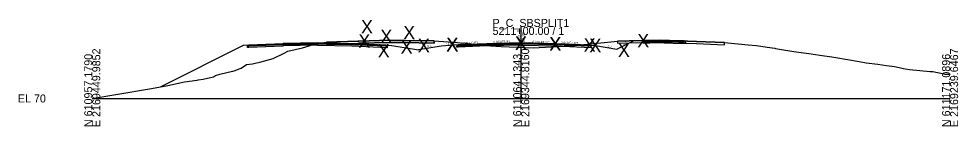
# Model space of a CAD drawing. Extents: x -26 to 1303, y -3010 to 12023.
# Drawn here: x 974.3 to 1302.8, y 7490.3 to 7527.8 of the extents above; entities that cross this region are included whole.
import ezdxf

# ---------------------------------------------------------------- set-up
doc = ezdxf.new("R2010")
doc.units = 0
for name, color, linetype in [('RD_GPK_XS_Cell', 7, 'Continuous'), ('RD_GPK_XS_Text_Node', 7, 'Continuous'), ('RD_XS_Base', 7, 'Continuous'), ('RD_XS_ExGround', 7, 'Continuous'), ('RD_XS_ExPaveRet', 7, 'Continuous'), ('RD_XS_Greenside', 7, 'Continuous'), ('RD_XS_Pave', 7, 'Continuous'), ('RD_XS_PaveOvlay_CP', 7, 'Continuous'), ('RD_XS_TieSlope', 7, 'Continuous'), ('RD_XS_TX_Elev_EX', 7, 'Continuous'), ('RD_XS_TX_Elev_PR', 7, 'Continuous'), ('RD_XS_TX_ShdSlope', 7, 'Continuous'), ('RD_XS_TX_Slope', 7, 'Continuous')]:
    doc.layers.add(name, color=color, linetype=linetype)

msp = doc.modelspace()

# ---------------------------------------------------------------- linework, layer by layer
at = {"layer": 'RD_GPK_XS_Cell'}
for p, q in [((1150, 7500), (1150, 7525)), ((1000, 7500), (1150, 7500)), ((1150, 7500), (1300, 7500))]:
    msp.add_line(p, q, dxfattribs=at)
at = {"layer": 'RD_XS_Base'}
for p, q in [((1054.25, 7518.34), (1054.75, 7518.36)), ((1054.25, 7518.33), (1054.25, 7518.34)), ((1054.25, 7517.84), (1054.25, 7518.33)), ((1054.75, 7517.86), (1054.25, 7517.84)), ((1054.75, 7518.36), (1066.68, 7518.83)), ((1054.75, 7518.36), (1054.75, 7518.36)), ((1066.68, 7518.33), (1054.75, 7517.86)), ((1054.75, 7517.86), (1054.75, 7517.86)), ((1066.68, 7518.83), (1066.75, 7518.84)), ((1066.75, 7518.34), (1066.68, 7518.33)), ((1066.75, 7518.84), (1078.75, 7519.08)), ((1078.75, 7518.58), (1066.75, 7518.34)), ((1078.75, 7519.08), (1078.75, 7519.24)), ((1078.75, 7519.24), (1078.75, 7519.24)), ((1078.75, 7519.24), (1078.75, 7519.24)), ((1078.75, 7519.24), (1078.75, 7518.58)), ((1078.75, 7519.08), (1078.75, 7519.24)), ((1078.75, 7519.24), (1078.75, 7518.58)), ((1078.75, 7519.08), (1078.75, 7519.08)), ((1078.75, 7519.08), (1078.75, 7519.08)), ((1078.75, 7519.08), (1078.75, 7518.58)), ((1078.76, 7519.08), (1078.75, 7519.08)), ((1078.75, 7519.08), (1078.75, 7518.58)), ((1090.75, 7518.84), (1078.75, 7519.08)), ((1078.75, 7519.08), (1078.75, 7519.08)), ((1078.75, 7518.58), (1078.75, 7518.58)), ((1078.75, 7518.58), (1078.76, 7518.58)), ((1078.75, 7518.58), (1078.75, 7518.58)), ((1078.75, 7518.58), (1078.75, 7518.58)), ((1078.75, 7518.58), (1090.75, 7518.34)), ((1102.75, 7518.36), (1090.75, 7518.84)), ((1090.75, 7518.34), (1103.25, 7517.84)), ((1092.75, 7518.76), (1092.75, 7518.76)), ((1092.75, 7518.26), (1092.75, 7518.26)), ((1103.25, 7518.34), (1102.75, 7518.36)), ((1102.75, 7518.36), (1102.75, 7518.36)), ((1103.25, 7517.84), (1103.25, 7518.34)), ((1103.25, 7518.34), (1103.25, 7518.34)), ((1103.25, 7517.84), (1103.25, 7517.84)), ((1103.25, 7517.84), (1103.25, 7517.84)), ((1127.5, 7518.42), (1128, 7518.44)), ((1127.5, 7517.92), (1127.5, 7518.42)), ((1127.5, 7518.42), (1127.5, 7518.42)), ((1128, 7517.94), (1127.5, 7517.92)), ((1127.5, 7517.92), (1127.5, 7517.92)), ((1127.5, 7517.92), (1127.5, 7517.92)), ((1128, 7518.44), (1138, 7518.84)), ((1128, 7518.44), (1128, 7518.44)), ((1138, 7518.34), (1128, 7517.94)), ((1128, 7517.94), (1128, 7517.94)), ((1136, 7518.76), (1136, 7518.76)), ((1136, 7518.26), (1136, 7518.26)), ((1138, 7518.84), (1150, 7519.08)), ((1150, 7518.58), (1138, 7518.34)), ((1150, 7519.08), (1150, 7519.24)), ((1150, 7519.24), (1150, 7518.58)), ((1150, 7519.08), (1150, 7518.58)), ((1150, 7519.08), (1150, 7519.08)), ((1162, 7518.84), (1150, 7519.08)), ((1150, 7519.08), (1150, 7519.08)), ((1150, 7518.58), (1150, 7518.58)), ((1150, 7518.58), (1150, 7518.58)), ((1150, 7518.58), (1162, 7518.34)), ((1174, 7518.36), (1162, 7518.84)), ((1162, 7518.84), (1162, 7518.84)), ((1162, 7518.34), (1162, 7518.34)), ((1162, 7518.34), (1174.5, 7517.84)), ((1174.5, 7518.34), (1174, 7518.36)), ((1174, 7518.36), (1174, 7518.36)), ((1174.5, 7517.84), (1174.5, 7518.34)), ((1174.5, 7518.34), (1174.5, 7518.34)), ((1174.5, 7517.84), (1174.5, 7517.84)), ((1174.5, 7517.84), (1174.5, 7517.84)), ((1192.53, 7519.77), (1193.03, 7519.78)), ((1192.53, 7519.27), (1192.53, 7519.77)), ((1193.03, 7519.28), (1192.53, 7519.27)), ((1193.03, 7519.78), (1195.03, 7519.82)), ((1195.03, 7519.32), (1193.03, 7519.28)), ((1195.03, 7519.82), (1200.03, 7519.92)), ((1200.03, 7519.42), (1195.03, 7519.32)), ((1200.03, 7519.98), (1200.03, 7520.08)), ((1200.03, 7520.08), (1200.03, 7519.67)), ((1200.03, 7519.92), (1200.03, 7519.98)), ((1203.18, 7519.86), (1200.03, 7519.92)), ((1200.03, 7519.92), (1200.03, 7519.42)), ((1200.03, 7519.67), (1200.03, 7519.42)), ((1200.03, 7519.42), (1203.18, 7519.36)), ((1205.03, 7519.82), (1203.18, 7519.86)), ((1203.18, 7519.36), (1205.03, 7519.32)), ((1205.76, 7519.8), (1205.03, 7519.82)), ((1205.03, 7519.32), (1205.94, 7519.3)), ((1207.04, 7519.78), (1205.76, 7519.8)), ((1205.94, 7519.3), (1207.54, 7519.27)), ((1207.36, 7519.77), (1207.04, 7519.78)), ((1207.54, 7519.77), (1207.36, 7519.77)), ((1207.54, 7519.45), (1207.54, 7519.77)), ((1207.54, 7519.27), (1207.54, 7519.45))]:
    msp.add_line(p, q, dxfattribs=at)
at = {"layer": 'RD_XS_ExGround'}
msp.add_lwpolyline([(1000, 7500.01), (1008.27, 7501.39), (1020.77, 7503.47), (1026.44, 7504.5), (1032.21, 7505.78), (1036.66, 7506.4), (1036.71, 7506.41), (1037.07, 7506.46), (1038.73, 7506.79), (1042.36, 7507.53), (1043.14, 7507.98), (1044.59, 7508.49), (1049.1, 7509.49), (1049.14, 7509.5), (1049.2, 7509.54), (1049.63, 7509.68), (1051.72, 7510.44), (1052.03, 7510.57), (1053.91, 7511.84), (1056.08, 7512.14), (1057.46, 7512.47), (1058.18, 7512.57), (1058.59, 7512.72), (1063.26, 7513.98), (1067.16, 7515.82), (1068.34, 7516.52), (1073.52, 7517.74), (1078.59, 7519.19), (1081.94, 7519.66), (1093.18, 7520.02), (1104.08, 7520.35), (1108.56, 7520.29), (1119.58, 7520.12), (1127.75, 7519.56), (1128.64, 7519.5), (1130.4, 7519.3), (1137.37, 7518.49), (1143.01, 7518.21), (1154.23, 7517.67), (1167.05, 7518.41), (1168.24, 7518.49), (1168.65, 7518.5), (1170.69, 7518.72), (1183.63, 7520.07), (1187.77, 7520.14), (1198.71, 7520.32), (1211.32, 7519.91), (1221.15, 7519.55), (1229.4, 7518.78), (1232.28, 7518.55), (1236.06, 7517.96), (1238.66, 7517.54), (1238.91, 7517.5), (1239.6, 7517.37), (1241, 7517.14), (1244.63, 7516.5), (1245.41, 7516.36), (1251.47, 7515.54), (1252.17, 7515.53), (1255.32, 7515.03), (1258.66, 7514.5), (1260.09, 7514.29), (1268.26, 7512.94), (1270.7, 7512.51), (1274.77, 7512.03), (1277.72, 7511.57), (1279.59, 7511.32), (1280.6, 7511.17), (1284.3, 7510.37), (1285.81, 7510.12), (1293.01, 7509.48), (1293.91, 7509.45), (1297.85, 7508.59), (1298.13, 7508.53), (1300, 7508.44)], dxfattribs=at)
at = {"layer": 'RD_XS_ExPaveRet'}
for points in [[(1119.58, 7520.12), (1119.58, 7520.12), (1119.58, 7519.4), (1119.58, 7519.37), (1119.58, 7519.37), (1119.58, 7519.37), (1109.01, 7519.53), (1108.56, 7519.54), (1104.1, 7519.6), (1104.08, 7519.6), (1104.03, 7519.6), (1093.18, 7519.27), (1092.9, 7519.26), (1081.94, 7518.91), (1081.94, 7518.91), (1081.94, 7519.66), (1092.9, 7520.01), (1093.18, 7520.02), (1104.03, 7520.35), (1104.08, 7520.35), (1104.1, 7520.35), (1108.56, 7520.29), (1109.01, 7520.28), (1119.58, 7520.12), (1119.58, 7520.12)], [(1109.01, 7520.28), (1108.56, 7520.29), (1104.1, 7520.35), (1104.08, 7520.35), (1104.03, 7520.35), (1093.18, 7520.02), (1092.9, 7520.01), (1081.94, 7519.66), (1081.94, 7518.91), (1081.94, 7518.91), (1092.9, 7519.26), (1093.18, 7519.27), (1104.03, 7519.6), (1104.08, 7519.6), (1104.1, 7519.6), (1108.56, 7519.54), (1109.01, 7519.53), (1119.58, 7519.37), (1119.58, 7519.4), (1119.58, 7520.12), (1109.01, 7520.28)], [(1211.32, 7519.91), (1198.71, 7520.32), (1198.71, 7520.32), (1198.71, 7520.32), (1187.77, 7520.14), (1187.77, 7520.14), (1183.63, 7520.07), (1183.63, 7520.07), (1183.63, 7519.32), (1187.77, 7519.39), (1187.77, 7519.39), (1198.71, 7519.57), (1198.71, 7519.57), (1198.71, 7519.57), (1211.32, 7519.16), (1211.32, 7519.16), (1221.15, 7518.8), (1221.15, 7518.8), (1221.15, 7519.55), (1211.32, 7519.91), (1211.32, 7519.91)], [(1211.32, 7519.91), (1198.71, 7520.32), (1187.77, 7520.14), (1183.63, 7520.07), (1183.63, 7519.32), (1187.77, 7519.39), (1198.71, 7519.57), (1211.32, 7519.16), (1221.15, 7518.8), (1221.15, 7519.55), (1211.32, 7519.91)]]:
    msp.add_lwpolyline(points, dxfattribs=at)
at = {"layer": 'RD_XS_Greenside'}
for p, q in [((1183.46, 7517.27), (1189.24, 7520.16)), ((1052.75, 7518.52), (1023.72, 7504)), ((1104.75, 7518.51), (1114.1, 7516.96)), ((1122, 7518.27), (1114.1, 7516.96)), ((1176, 7518.51), (1183.46, 7517.27))]:
    msp.add_line(p, q, dxfattribs=at)
at = {"layer": 'RD_XS_Pave'}
for p, q in [((1193.83, 7520.11), (1193.03, 7520.1)), ((1195.03, 7520.14), (1193.83, 7520.11)), ((1198.1, 7520.2), (1195.03, 7520.14)), ((1200.03, 7520.24), (1198.1, 7520.2)), ((1203.18, 7520.17), (1200.03, 7520.24)), ((1205.03, 7520.14), (1203.18, 7520.17)), ((1205.76, 7520.12), (1205.03, 7520.14)), ((1207.04, 7520.1), (1205.76, 7520.12)), ((1066.68, 7519.15), (1054.75, 7518.68)), ((1066.68, 7518.99), (1054.75, 7518.52)), ((1054.75, 7518.52), (1066.68, 7518.99)), ((1054.75, 7518.36), (1066.68, 7518.83)), ((1054.75, 7518.68), (1054.75, 7518.67)), ((1054.75, 7518.67), (1054.75, 7518.52)), ((1054.75, 7518.52), (1054.75, 7518.51)), ((1054.75, 7518.51), (1054.75, 7518.36)), ((1066.75, 7519.16), (1066.68, 7519.15)), ((1066.75, 7519), (1066.68, 7518.99)), ((1066.68, 7518.99), (1066.75, 7519)), ((1066.68, 7518.83), (1066.75, 7518.84)), ((1078.75, 7519.39), (1066.75, 7519.16)), ((1078.75, 7519.24), (1066.75, 7519)), ((1066.75, 7519), (1078.75, 7519.24)), ((1066.75, 7518.84), (1078.75, 7519.08)), ((1078.76, 7519.39), (1078.75, 7519.39)), ((1078.75, 7519.39), (1078.75, 7519.39)), ((1090.75, 7519.15), (1078.75, 7519.39)), ((1078.75, 7519.08), (1078.75, 7519.24)), ((1078.75, 7519.24), (1078.75, 7519.24)), ((1078.75, 7519.24), (1078.75, 7519.24)), ((1078.75, 7519.24), (1078.75, 7519.24)), ((1078.75, 7519.24), (1078.76, 7519.24)), ((1078.76, 7519.24), (1078.75, 7519.24)), ((1078.75, 7519.24), (1078.75, 7519.24)), ((1078.75, 7519.24), (1078.75, 7519.08)), ((1078.75, 7519.08), (1078.75, 7519.24)), ((1078.75, 7519.24), (1090.75, 7519)), ((1090.75, 7519), (1078.75, 7519.24)), ((1078.75, 7519.24), (1078.75, 7519.08)), ((1078.75, 7519.08), (1078.75, 7519.08)), ((1078.75, 7519.08), (1078.76, 7519.08)), ((1078.75, 7519.08), (1078.75, 7519.08)), ((1078.75, 7519.08), (1078.75, 7519.08)), ((1078.75, 7519.08), (1090.75, 7518.84)), ((1102.75, 7518.67), (1090.75, 7519.15)), ((1090.75, 7519), (1102.75, 7518.52)), ((1102.75, 7518.52), (1090.75, 7519)), ((1090.75, 7518.84), (1102.75, 7518.36)), ((1092.75, 7519.07), (1092.75, 7519.07)), ((1092.75, 7518.92), (1092.75, 7518.92)), ((1092.75, 7518.92), (1092.75, 7518.92)), ((1092.75, 7518.76), (1092.75, 7518.76)), ((1102.75, 7518.52), (1102.75, 7518.67)), ((1102.75, 7518.67), (1102.75, 7518.67)), ((1102.75, 7518.52), (1102.75, 7518.52)), ((1102.75, 7518.52), (1102.75, 7518.52)), ((1102.75, 7518.36), (1102.75, 7518.52)), ((1102.75, 7518.52), (1102.75, 7518.52)), ((1102.75, 7518.36), (1102.75, 7518.36)), ((1102.75, 7518.36), (1102.75, 7518.36)), ((1138, 7519.15), (1128, 7518.75)), ((1138, 7519), (1128, 7518.6)), ((1128, 7518.6), (1138, 7519)), ((1128, 7518.44), (1138, 7518.84)), ((1128, 7518.75), (1128, 7518.75)), ((1128, 7518.75), (1128, 7518.6)), ((1128, 7518.6), (1128, 7518.6)), ((1128, 7518.6), (1128, 7518.44)), ((1128, 7518.6), (1128, 7518.6)), ((1128, 7518.6), (1128, 7518.6)), ((1128, 7518.44), (1128, 7518.44)), ((1128, 7518.44), (1128, 7518.44)), ((1136, 7519.07), (1136, 7519.07)), ((1136, 7518.92), (1136, 7518.92)), ((1136, 7518.92), (1136, 7518.92)), ((1136, 7518.76), (1136, 7518.76)), ((1150, 7519.39), (1138, 7519.15)), ((1150, 7519.24), (1138, 7519)), ((1138, 7519), (1150, 7519.24)), ((1138, 7518.84), (1150, 7519.08)), ((1162, 7519.15), (1150, 7519.39)), ((1150, 7519.08), (1150, 7519.24)), ((1150, 7519.24), (1162, 7519)), ((1162, 7519), (1150, 7519.24)), ((1150, 7519.24), (1150, 7519.24)), ((1150, 7519.24), (1150, 7519.08)), ((1150, 7519.08), (1150, 7519.08)), ((1150, 7519.08), (1150, 7519.08)), ((1150, 7519.08), (1150, 7519.08)), ((1150, 7519.08), (1162, 7518.84)), ((1174, 7518.67), (1162, 7519.15)), ((1162, 7519.15), (1162, 7519.15)), ((1162, 7519), (1162, 7519)), ((1162, 7519), (1174, 7518.52)), ((1174, 7518.52), (1162, 7519)), ((1162, 7519), (1162, 7519)), ((1162, 7518.84), (1162, 7518.84)), ((1162, 7518.84), (1174, 7518.36)), ((1174, 7518.52), (1174, 7518.67)), ((1174, 7518.67), (1174, 7518.67)), ((1174, 7518.52), (1174, 7518.52)), ((1174, 7518.52), (1174, 7518.52)), ((1174, 7518.36), (1174, 7518.52)), ((1174, 7518.52), (1174, 7518.52)), ((1174, 7518.36), (1174, 7518.36)), ((1174, 7518.36), (1174, 7518.36)), ((1193.03, 7520.1), (1193.03, 7520.03)), ((1193.03, 7520.03), (1193.03, 7519.94)), ((1195.03, 7519.98), (1193.03, 7519.94)), ((1193.03, 7519.94), (1193.83, 7519.95)), ((1193.03, 7519.94), (1193.03, 7519.78)), ((1193.03, 7519.78), (1195.03, 7519.82)), ((1193.83, 7519.95), (1195.03, 7519.98)), ((1200.03, 7520.08), (1195.03, 7519.98)), ((1195.03, 7519.98), (1198.1, 7520.04)), ((1195.03, 7519.82), (1200.03, 7519.92)), ((1198.1, 7520.04), (1200.03, 7520.08)), ((1200.03, 7520.08), (1203.18, 7520.01)), ((1205.03, 7519.98), (1200.03, 7520.08)), ((1200.03, 7520.08), (1200.03, 7519.92)), ((1200.03, 7519.92), (1200.03, 7520.08)), ((1200.03, 7519.92), (1205.03, 7519.82)), ((1203.18, 7520.01), (1205.03, 7519.98)), ((1205.03, 7519.98), (1205.76, 7519.96)), ((1207.04, 7519.94), (1205.03, 7519.98)), ((1205.03, 7519.82), (1207.04, 7519.78)), ((1205.76, 7519.96), (1207.04, 7519.94)), ((1207.04, 7519.99), (1207.04, 7520.1)), ((1207.04, 7519.94), (1207.04, 7519.99)), ((1207.04, 7519.78), (1207.04, 7519.94))]:
    msp.add_line(p, q, dxfattribs=at)
at = {"layer": 'RD_XS_PaveOvlay_CP'}
for p, q in [((1193.03, 7520.1), (1195.03, 7520.14)), ((1195.03, 7520.14), (1200.03, 7520.24)), ((1200.03, 7520.24), (1205.03, 7520.14)), ((1205.03, 7520.14), (1207.04, 7520.1)), ((1054.75, 7518.68), (1066.75, 7519.16)), ((1066.75, 7519.16), (1078.75, 7519.39)), ((1078.75, 7519.39), (1090.75, 7519.15)), ((1090.75, 7519.15), (1102.75, 7518.67)), ((1138, 7519.15), (1128, 7518.75)), ((1128, 7518.75), (1128, 7518.75)), ((1136, 7519.07), (1136, 7519.07)), ((1150, 7519.39), (1138, 7519.15)), ((1162, 7519.15), (1150, 7519.39)), ((1174, 7518.67), (1162, 7519.15)), ((1162, 7519.15), (1162, 7519.15)), ((1174, 7518.67), (1174, 7518.67))]:
    msp.add_line(p, q, dxfattribs=at)
at = {"layer": 'RD_XS_TieSlope'}
for p, q in [((1054.75, 7518.68), (1052.75, 7518.52)), ((1102.75, 7518.67), (1104.75, 7518.51)), ((1128, 7518.75), (1122, 7518.27)), ((1174, 7518.67), (1176, 7518.51))]:
    msp.add_line(p, q, dxfattribs=at)

# ---------------------------------------------------------------- texts
at = {"layer": 'RD_GPK_XS_Cell'}
for s, p in [('P_C_SBSPLIT1', (1140, 7525)), ('5211+00.00 / 1', (1140, 7522.2)), ('EL 70', (974, 7498.6))]:
    msp.add_text(s, height=2.8, dxfattribs=at).set_placement(p)
for s, p in [('E 2169449.9852', (1002.8, 7490)), ('E 2169344.8160', (1152.8, 7490)), ('E 2169239.6467', (1302.8, 7490)), ('N 610957.1790', (1000, 7490)), ('N 611064.1343', (1150, 7490)), ('N 611171.0896', (1300, 7490))]:
    msp.add_text(s, height=2.8, rotation=90, dxfattribs=at).set_placement(p)
at = {"layer": 'RD_GPK_XS_Text_Node'}
for p in [(1093.98, 7522.74), (1100.75, 7519.36), (1108.75, 7520.69), (1093.07, 7517.74), (1107.84, 7515.69), (1113.84, 7516.17), (1123.84, 7516.57), (1123.84, 7516.41), (1147.84, 7517.05), (1147.84, 7516.89), (1159.84, 7516.81), (1159.84, 7516.65), (1171.84, 7516.33), (1173.84, 7516.17), (1190.59, 7517.88), (1099.84, 7514.36), (1183.84, 7514.5)]:
    msp.add_text('X', height=4.69, dxfattribs=at).set_placement(p)
at = {"layer": 'RD_XS_TX_Elev_EX'}
msp.add_text('87.87', height=0.6, rotation=90, dxfattribs=at).set_placement((1149.65, 7520.2))
at = {"layer": 'RD_XS_TX_Elev_PR'}
msp.add_text('89.39', height=1, rotation=90, dxfattribs=at).set_placement((1151.26, 7519.7))
at = {"layer": 'RD_XS_TX_ShdSlope'}
for rotation, p in [(4.5739, (1123.78, 7518.62)), (355.4261, (1173.71, 7518.91))]:
    msp.add_text('12.5:1', height=0.75, rotation=rotation, dxfattribs=at).set_placement(p)
at = {"layer": 'RD_XS_TX_Slope'}
for s, rotation, p in [('0.020 FT./FT.', 1.1458, (1140.27, 7519.37)), ('0.020 FT./FT.', 358.8542, (1153.94, 7519.41)), ('6:1', 9.4642, (1117.29, 7517.92)), ('0.040 FT./FT.', 2.2906, (1128.93, 7518.89)), ('0.040 FT./FT.', 357.7094, (1163.94, 7519.18)), ('6:1', 350.5358, (1180.2, 7517.87)), ('2:1', 26.5651, (1185.82, 7518.69))]:
    msp.add_text(s, height=0.75, rotation=rotation, dxfattribs=at).set_placement(p)

doc.saveas('drawing.dxf')
